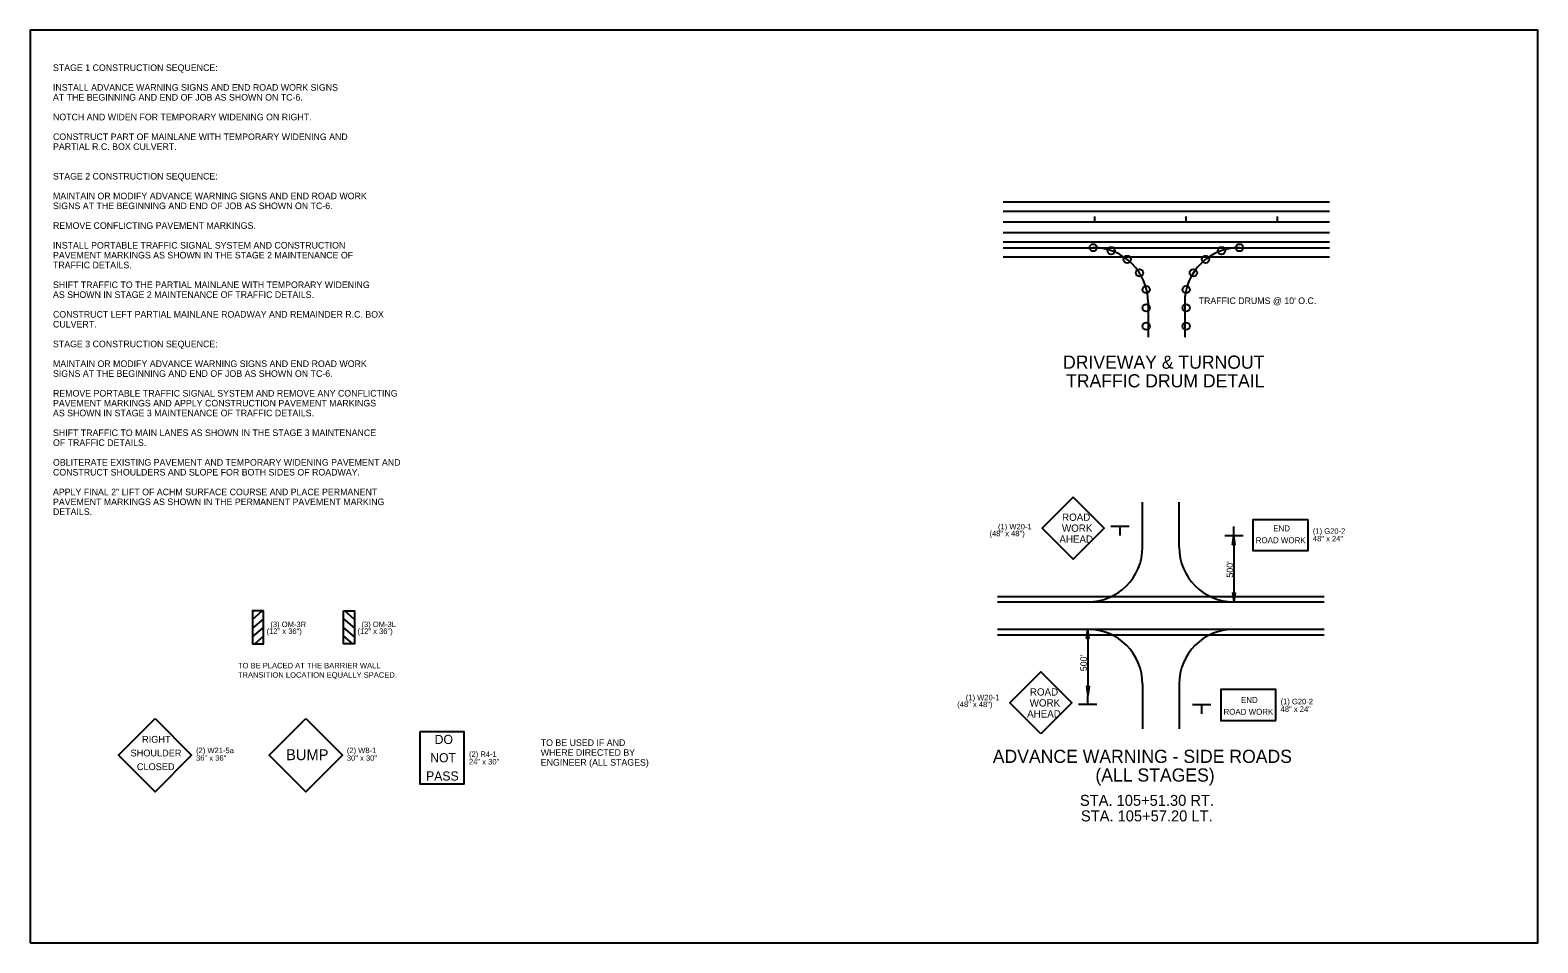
# Model space of a CAD drawing. Extents: x 1807779 to 1818251, y 673292 to 678849.
# Drawn here: x 1808839 to 1810489, y 676378 to 677378 of the extents above; entities that cross this region are included whole.
import ezdxf

# ---------------------------------------------------------------- set-up
doc = ezdxf.new("R2010")
doc.units = 0
for name, color, linetype in [('_ALL STAGES SIGNS', 7, 'Continuous'), ('_STAGE 1 DRUMS', 7, 'Continuous'), ('Default', 7, 'Continuous'), ('Dimensions', 7, 'Continuous'), ('DSN_DRFT_Guideline-No-Plot', 7, 'Continuous'), ('DSN_DRWY_Driveway', 7, 'Continuous'), ('DSN_RDWY_Alignment', 7, 'Continuous'), ('DSN_RDWY_Alignment Annotation', 7, 'Continuous'), ('EX_DRIVEWAY', 7, 'Continuous'), ('R_Draft', 7, 'Continuous'), ('R_Signs', 7, 'Continuous'), ('R_Signs_Annot', 7, 'Continuous'), ('S_PHOTO_CTL_ANNOT', 7, 'Continuous'), ('Stage 1', 7, 'Continuous')]:
    doc.layers.add(name, color=color, linetype=linetype)

# ---------------------------------------------------------------- blocks, each defined once
blk = doc.blocks.new('ARROW')
at = {"layer": 'R_Draft'}
for p, q in [((-0.2, 0.03), (0, 0)), ((-0.2, 0.03), (-0.2, -0.03)), ((-0.2, 0.025), (-0.0334, 0)), ((-0.2, 0.0199), (-0.0678, 0)), ((-0.2, 0.0149), (-0.1011, 0)), ((-0.2, 0.0097), (-0.135, 0)), ((-0.2, 0.0047), (-0.1684, 0)), ((-0.2, -0.03), (0, 0)), ((-0.2, -0.0098), (-0.135, 0)), ((-0.2, -0.0199), (-0.0678, 0)), ((-0.2, -0.025), (-0.0334, 0)), ((-0.2, -0.0149), (-0.1011, 0)), ((-0.2, -0.0047), (-0.1684, 0))]:
    blk.add_line(p, q, dxfattribs=at)

msp = doc.modelspace()

# ---------------------------------------------------------------- linework, layer by layer
at = {"layer": '_ALL STAGES SIGNS'}
for points in [[(1809980.1, 676866.4), (1809946.2, 676832.4), (1809980.1, 676798.5), (1810014.1, 676832.4)], [(1809944.8, 676607.1), (1809910.9, 676641.1), (1809944.8, 676675), (1809978.8, 676641.1)]]:
    msp.add_lwpolyline(points, close=True, dxfattribs=at)
at = {"layer": '_STAGE 1 DRUMS'}
for centre in [(1810002.3, 677139.4), (1810021.9, 677136.1), (1810039.4, 677126.6), (1810125.2, 677126.6), (1810142.6, 677136.1), (1810162.3, 677139.4), (1810052.8, 677111.8), (1810111.8, 677111.8), (1810060.2, 677093.5), (1810104, 677093.5), (1810104, 677073.5), (1810060.2, 677073.5), (1810060.2, 677053.5), (1810104, 677053.5)]:
    msp.add_circle(centre, 4, dxfattribs=at)
at = {"layer": 'Default'}
for p, q in [((1810041.5, 676834.2), (1810021.5, 676834.2)), ((1810031.5, 676834.2), (1810031.5, 676824.2)), ((1810156.2, 676824.2), (1810156.2, 676834.2)), ((1810146.2, 676824.2), (1810166.2, 676824.2)), ((1810156.2, 676824.2), (1810156.2, 676751.7)), ((1809996.2, 676721.7), (1809996.2, 676649.3)), ((1809996.2, 676639.3), (1809996.2, 676649.3)), ((1810006.2, 676639.3), (1809986.2, 676639.3)), ((1810110.9, 676639.3), (1810130.9, 676639.3)), ((1810120.9, 676639.3), (1810120.9, 676629.3))]:
    msp.add_line(p, q, dxfattribs=at)
for points in [[(1810237.2, 676841.7), (1810237.2, 676807.6), (1810177.2, 676807.6), (1810177.2, 676841.7)], [(1810201.9, 676621.8), (1810201.9, 676655.9), (1810141.9, 676655.9), (1810141.9, 676621.8)], [(1809140.5, 676623.9), (1809180.5, 676583.9), (1809140.5, 676543.9), (1809100.5, 676583.9)]]:
    msp.add_lwpolyline(points, close=True, dxfattribs=at)
at = {"layer": 'DSN_DRFT_Guideline-No-Plot'}
msp.add_lwpolyline([(1808838.8, 676378.4), (1810488.8, 676378.4), (1810488.8, 677377.5), (1808838.8, 677377.5)], close=True, dxfattribs=at)
at = {"layer": 'DSN_DRWY_Driveway'}
for p, q in [((1809903.6, 677139.4), (1810260.9, 677139.4)), ((1809903.6, 677129.4), (1810260.9, 677129.4))]:
    msp.add_line(p, q, dxfattribs=at)
at = {"layer": 'DSN_RDWY_Alignment'}
msp.add_line((1809903.6, 677167.7), (1810260.9, 677167.7), dxfattribs=at)
at = {"layer": 'DSN_RDWY_Alignment Annotation'}
for p, q in [((1810003.6, 677173.7), (1810003.6, 677167.7)), ((1810103.6, 677173.7), (1810103.6, 677167.7)), ((1810203.6, 677173.7), (1810203.6, 677167.7))]:
    msp.add_line(p, q, dxfattribs=at)
at = {"layer": 'EX_DRIVEWAY'}
for p, q in [((1809903.6, 677189.4), (1810260.9, 677189.4)), ((1809903.6, 677179.4), (1810260.9, 677179.4)), ((1809903.6, 677155.9), (1810260.9, 677155.9)), ((1809903.6, 677145.9), (1810260.9, 677145.9))]:
    msp.add_line(p, q, dxfattribs=at)
at = {"layer": 'R_Signs'}
for points in [[(1809094.3, 676741.7), (1809082.3, 676741.7), (1809082.3, 676705.7), (1809094.3, 676705.7)], [(1809092.9, 676741.7), (1809082.3, 676741.7), (1809082.3, 676732.4)], [(1809094.3, 676723.7), (1809094.3, 676733.3), (1809082.3, 676722.8), (1809082.3, 676713.3)], [(1809181.8, 676741.7), (1809193.8, 676741.7), (1809193.8, 676705.7), (1809181.8, 676705.7)], [(1809181.8, 676723.7), (1809181.8, 676733.3), (1809193.8, 676722.8), (1809193.8, 676713.3)], [(1809183.2, 676741.7), (1809193.8, 676741.7), (1809193.8, 676732.4)], [(1809094.3, 676705.7), (1809094.3, 676714.1), (1809084.6, 676705.7), (1809084.6, 676705.7)], [(1809181.8, 676705.7), (1809181.8, 676714.1), (1809191.5, 676705.7), (1809191.5, 676705.7)]]:
    msp.add_lwpolyline(points, close=True, dxfattribs=at)
at = {"layer": 'S_PHOTO_CTL_ANNOT'}
for p, q in [((1810062.3, 677079.4), (1810062.3, 677041.4)), ((1810102.3, 677079.4), (1810102.3, 677041.4)), ((1810056.2, 676811.7), (1810056.2, 676860.9)), ((1810096.2, 676811.7), (1810096.2, 676860.9)), ((1809897.6, 676757.7), (1810254.8, 676757.7)), ((1809897.6, 676751.7), (1810254.8, 676751.7)), ((1809897.6, 676721.7), (1810254.8, 676721.7)), ((1809897.6, 676715.7), (1810254.8, 676715.7)), ((1810056.2, 676661.7), (1810056.2, 676612.6)), ((1810096.2, 676661.7), (1810096.2, 676612.6))]:
    msp.add_line(p, q, dxfattribs=at)
for centre, start, end in [((1810002.3, 677079.4), 0, 90), ((1810162.3, 677079.4), 90, 180), ((1809996.2, 676811.7), 270, 0), ((1810156.2, 676811.7), 180, 270), ((1809996.2, 676661.7), 360, 90), ((1810156.2, 676661.7), 90, 180)]:
    msp.add_arc(centre, 60, start, end, dxfattribs=at)
at = {"layer": 'Stage 1'}
for points in [[(1808975.5, 676623.9), (1809015.5, 676583.9), (1808975.5, 676543.9), (1808935.5, 676583.9)], [(1809265.5, 676609.8), (1809313.5, 676609.8), (1809313.5, 676552.1), (1809265.5, 676552.1)]]:
    msp.add_lwpolyline(points, close=True, dxfattribs=at)

# ---------------------------------------------------------------- block references
at = {"layer": 'Default', "xscale": 50, "yscale": -50}
for p, rotation in [((1810156.2, 676824.2), 90), ((1810156.2, 676751.7), -90), ((1809996.2, 676721.7), 90), ((1809996.2, 676649.3), -90)]:
    msp.add_blockref('ARROW', p, dxfattribs=dict(at, rotation=rotation))

# ---------------------------------------------------------------- texts
at = {"layer": '_ALL STAGES SIGNS'}
for s, height, p in [('ROAD', 8, (1809968.1, 676840.4)), ('(1) W20-1', 6, (1809898, 676831)), ('WORK', 8, (1809968, 676828.4)), ('(48" x 48")', 6, (1809888.7, 676823.5)), ('AHEAD', 8, (1809965.2, 676816.4))]:
    msp.add_text(s, height=height, rotation=360, dxfattribs=at).set_placement(p)
for s, height, p in [('(1) W20-1', 6, (1809862.8, 676644)), ('ROAD', 8, (1809932.9, 676649.1)), ('(48" x 48")', 6, (1809853.4, 676636.5)), ('AHEAD', 8, (1809929.9, 676625.1)), ('WORK', 8, (1809932.7, 676637.1))]:
    msp.add_text(s, height=height, dxfattribs=at).set_placement(p)
at = {"layer": 'Default'}
for s, height, p in [('STAGE 1 CONSTRUCTION SEQUENCE:', 7.2, (1808863.8, 677332.8)), ('INSTALL ADVANCE WARNING SIGNS AND END ROAD WORK SIGNS', 7.2, (1808863.8, 677311.2)), ('AT THE BEGINNING AND END OF JOB AS SHOWN ON TC-6.', 7.2, (1808863.8, 677300.4)), ('NOTCH AND WIDEN FOR TEMPORARY WIDENING ON RIGHT.', 7.2, (1808863.8, 677278.8)), ('CONSTRUCT PART OF MAINLANE WITH TEMPORARY WIDENING AND', 7.2, (1808863.8, 677257.2)), ('PARTIAL R.C. BOX CULVERT.', 7.2, (1808863.8, 677246.4)), ('STAGE 2 CONSTRUCTION SEQUENCE:', 7.2, (1808863.8, 677214)), ('MAINTAIN OR MODIFY ADVANCE WARNING SIGNS AND END ROAD WORK ', 7.2, (1808863.8, 677192.4)), ('SIGNS AT THE BEGINNING AND END OF JOB AS SHOWN ON TC-6.', 7.2, (1808863.8, 677181.6)), ('REMOVE CONFLICTING PAVEMENT MARKINGS.', 7.2, (1808863.8, 677160)), ('INSTALL PORTABLE TRAFFIC SIGNAL SYSTEM AND CONSTRUCTION', 7.2, (1808863.8, 677138.4)), ('PAVEMENT MARKINGS AS SHOWN IN THE STAGE 2 MAINTENANCE OF ', 7.2, (1808863.8, 677127.6)), ('TRAFFIC DETAILS.', 7.2, (1808863.8, 677116.8)), ('SHIFT TRAFFIC TO THE PARTIAL MAINLANE WITH TEMPORARY WIDENING ', 7.2, (1808863.8, 677095.2)), ('AS SHOWN IN STAGE 2 MAINTENANCE OF TRAFFIC DETAILS.', 7.2, (1808863.8, 677084.4)), ("TRAFFIC DRUMS @ 10' O.C.", 7.2, (1810117.6, 677077.7)), ('CONSTRUCT LEFT PARTIAL MAINLANE ROADWAY AND REMAINDER R.C. BOX ', 7.2, (1808863.8, 677062.8)), ('CULVERT.', 7.2, (1808863.8, 677052)), ('STAGE 3 CONSTRUCTION SEQUENCE:', 7.2, (1808863.8, 677030.4)), ('MAINTAIN OR MODIFY ADVANCE WARNING SIGNS AND END ROAD WORK ', 7.2, (1808863.8, 677008.8)), ('DRIVEWAY & TURNOUT ', 14.4, (1809969.2, 677006.9)), ('SIGNS AT THE BEGINNING AND END OF JOB AS SHOWN ON TC-6.', 7.2, (1808863.8, 676998)), ('TRAFFIC DRUM DETAIL', 14.4, (1809972.5, 676986.5)), ('REMOVE PORTABLE TRAFFIC SIGNAL SYSTEM AND REMOVE ANY CONFLICTING', 7.2, (1808863.8, 676976.4)), ('AS SHOWN IN STAGE 3 MAINTENANCE OF TRAFFIC DETAILS.', 7.2, (1808863.8, 676954.8)), ('PAVEMENT MARKINGS AND APPLY CONSTRUCTION PAVEMENT MARKINGS', 7.2, (1808863.8, 676965.6)), ('SHIFT TRAFFIC TO MAIN LANES AS SHOWN IN THE STAGE 3 MAINTENANCE', 7.2, (1808863.8, 676933.2)), ('OF TRAFFIC DETAILS.', 7.2, (1808863.8, 676922.4)), ('OBLITERATE EXISTING PAVEMENT AND TEMPORARY WIDENING PAVEMENT AND', 7.2, (1808863.8, 676900.8)), ('CONSTRUCT SHOULDERS AND SLOPE FOR BOTH SIDES OF ROADWAY.', 7.2, (1808863.8, 676890)), ('APPLY FINAL 2" LIFT OF ACHM SURFACE COURSE AND PLACE PERMANENT ', 7.2, (1808863.8, 676868.4)), ('PAVEMENT MARKINGS AS SHOWN IN THE PERMANENT PAVEMENT MARKING', 7.2, (1808863.8, 676857.6)), ('DETAILS.', 7.2, (1808863.8, 676846.8)), ('TO BE PLACED AT THE BARRIER WALL ', 6, (1809066.2, 676678.9)), ('TRANSITION LOCATION EQUALLY SPACED.', 6, (1809066.2, 676668.7)), ('ROAD WORK', 6.5, (1810144.8, 676628.1)), ('END', 6.5, (1810163.9, 676641.1)), ('48" x 24"', 6, (1810207.3, 676631.3)), ('(1) G20-2', 6, (1810207.3, 676639.6)), ('ADVANCE WARNING - SIDE ROADS', 14.4, (1809892.3, 676575.4)), ('(ALL STAGES)', 14.4, (1810004.6, 676555)), ('STA. 105+51.30 RT.', 12, (1809987.7, 676528.4)), ('STA. 105+57.20 LT.', 12, (1809988.8, 676511.4))]:
    msp.add_text(s, height=height, dxfattribs=at).set_placement(p)
for s, height, rotation, p in [('END', 6.5, 360, (1810199.2, 676828.9)), ('(1) G20-2', 6, 360, (1810242.6, 676826.2)), ('ROAD WORK', 6.5, 360, (1810180.1, 676815.9)), ('48" x 24"', 6, 360, (1810242.6, 676817.9)), ("500'", 7.2, 90, (1810155.4, 676778.3)), ("500'", 7.2, 90, (1809995.4, 676675.8)), ('DO', 10, 360, (1809281.5, 676596.1)), ('BUMP', 12, 360, (1809118.9, 676578.4)), ('30" x 30"', 6, 360, (1809185.4, 676577.8)), ('(2) W8-1', 6, 360, (1809185.4, 676586.1)), ('NOT', 10, 360, (1809276.6, 676576.1)), ('PASS', 10, 360, (1809272.1, 676556.1))]:
    msp.add_text(s, height=height, rotation=rotation, dxfattribs=at).set_placement(p)
at = {"layer": 'Dimensions'}
for s, p in [('TO BE USED IF AND', (1809397.6, 676594)), ('WHERE DIRECTED BY', (1809397.6, 676583.2)), ('ENGINEER (ALL STAGES)', (1809397.6, 676572.4))]:
    msp.add_text(s, height=7.2, dxfattribs=at).set_placement(p)
at = {"layer": 'R_Signs_Annot'}
for s, p in [('(12" x 36")', (1809097.5, 676716.6)), ('(3) OM-3R', (1809101.7, 676724.1)), ('(12" x 36")', (1809197, 676716.6)), ('(3) OM-3L', (1809201.4, 676724.1))]:
    msp.add_text(s, height=6, dxfattribs=at).set_placement(p)
at = {"layer": 'Stage 1'}
for s, height, p in [('RIGHT', 7.5, (1808961.3, 676597.5)), ('SHOULDER', 7.5, (1808948.7, 676582.5)), ('36" x 36"', 6, (1809020.4, 676577.8)), ('(2) W21-5a', 6, (1809020.4, 676586.1)), ('CLOSED', 7.5, (1808955.6, 676567.5))]:
    msp.add_text(s, height=height, rotation=360, dxfattribs=at).set_placement(p)
for s, p in [('(2) R4-1', (1809319.1, 676582)), ('24" x 30"', (1809319.1, 676573.7))]:
    msp.add_text(s, height=6, dxfattribs=at).set_placement(p)

doc.saveas('drawing.dxf')
